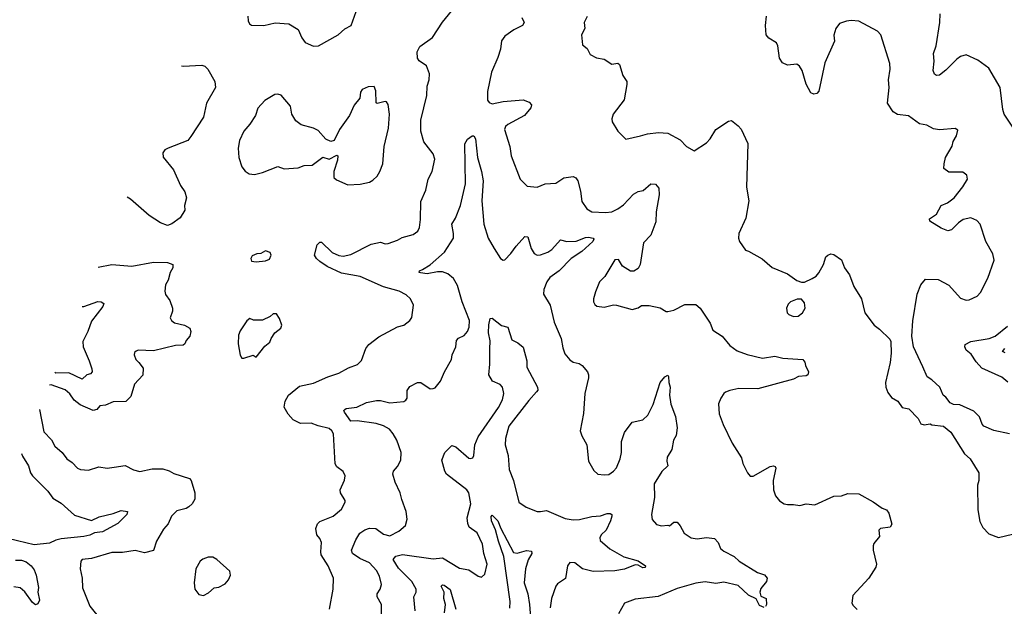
# Model space of a CAD drawing. Extents: x 2133489 to 2292442, y 756223 to 916462.
# Tile 282 of 463: x 2176142 to 2182482, y 886504 to 890283. Entities that reach past the tile are written whole.
import ezdxf

# ---------------------------------------------------------------- set-up
doc = ezdxf.new("R2010")
doc.units = 0

msp = doc.modelspace()

# ---------------------------------------------------------------- linework, layer by layer
at = {"layer": '0CON20XD'}
for points in [[(2177610.8, 890305), (2177614.2, 890275), (2177622, 890255), (2177635, 890248), (2177714.4, 890244.4), (2177788.3, 890261.7), (2177875, 890255.7), (2177935, 890220), (2177957.9, 890165), (2177980.5, 890135), (2178035, 890111.8), (2178066.7, 890115), (2178192.5, 890185), (2178235, 890223.3), (2178276.7, 890245), (2178308.8, 890335)], [(2178137.5, 886485), (2178161.4, 886615), (2178162, 886685), (2178127.8, 886765), (2178084.4, 886835), (2178080.5, 886855), (2178085.5, 886915.5), (2178075, 886941.2), (2178056, 886965), (2178049.2, 887005), (2178060.8, 887035), (2178075, 887050), (2178160, 887085), (2178215, 887129.2), (2178238.8, 887175), (2178238.8, 887185), (2178208.8, 887235), (2178206, 887255), (2178234.1, 887315.9), (2178238, 887345), (2178225, 887373.3), (2178185, 887403.3), (2178173, 887423), (2178162.5, 887615), (2178152.9, 887635), (2178135, 887648.9), (2178065, 887667.8), (2178020, 887685), (2177950.9, 887680.9), (2177903.3, 887705), (2177871.2, 887741.2), (2177846, 887786), (2177851.4, 887825), (2177872.9, 887865), (2177945, 887922.9), (2178035, 887942), (2178127, 887983), (2178197.5, 888005), (2178258.8, 888041.2), (2178317.3, 888062.7), (2178342.1, 888087.9), (2178370.8, 888165), (2178389.7, 888190.3), (2178455, 888239.2), (2178575, 888303.8), (2178615, 888316.2), (2178655, 888346.2), (2178667.1, 888365), (2178678.6, 888445), (2178658.6, 888485), (2178631.2, 888511.2), (2178585.8, 888534.2), (2178485, 888562.9), (2178335, 888628.9), (2178215, 888650.8), (2178122.6, 888692.6), (2178075, 888726), (2178052.5, 888745), (2178040.8, 888765), (2178057.3, 888832.7), (2178075, 888850), (2178085, 888848.8), (2178155, 888784.2), (2178196.1, 888763.9), (2178225, 888760), (2178275, 888770), (2178405, 888836.9), (2178465, 888850), (2178495, 888840), (2178515, 888841.4), (2178575, 888862.9), (2178605, 888880.8), (2178675, 888899.2), (2178705, 888920), (2178715.5, 888944.5), (2178722.2, 888995), (2178725, 889112.5), (2178756.5, 889185), (2178771.9, 889255), (2178798.6, 889305), (2178814.3, 889385), (2178805, 889418.8), (2178744.5, 889495), (2178724.5, 889565), (2178725.4, 889635), (2178764.5, 889795), (2178765.6, 889855), (2178778.9, 889895), (2178781.5, 889935), (2178761.4, 889985), (2178715, 890018), (2178702.9, 890035), (2178702.5, 890075), (2178719.7, 890110.3), (2178801.2, 890168.8), (2178865, 890267.5), (2178922.1, 890337.9)], [(2179375, 890296.7), (2179390, 890265), (2179380, 890245), (2179323.6, 890216.4), (2179265, 890176.7), (2179244.5, 890145.5), (2179237.4, 890092.6)], [(2179796.4, 890303.6), (2179777.5, 890265), (2179780.8, 890225), (2179758.8, 890185), (2179765, 890120), (2179796.4, 890096.4), (2179815, 890057.5), (2179856.2, 890036.2), (2179905, 890027.5), (2179955, 889996.2), (2179993.6, 890003.6), (2180003.3, 889995), (2180025, 889922.5), (2180051.2, 889885), (2180050.8, 889865), (2180034.2, 889765.8), (2179964.3, 889675), (2179954, 889645), (2179956.2, 889625), (2179992.5, 889565), (2180045, 889512.5), (2180140, 889535), (2180185, 889548.6), (2180254.2, 889555.8), (2180315, 889551.2), (2180395, 889508.8), (2180435, 889466), (2180485, 889438), (2180565, 889488.8), (2180588, 889515), (2180623.8, 889575), (2180705, 889630), (2180725, 889632.5), (2180769.1, 889599.1), (2180787.9, 889577.9), (2180830.8, 889485), (2180822.5, 889205), (2180835.8, 889115), (2180817.5, 889005), (2180773.3, 888905), (2180770, 888875), (2180776.7, 888855), (2180815, 888797.5), (2180835, 888792.5), (2180922.3, 888742.3), (2180986.4, 888686.4), (2181085.7, 888645.7), (2181145, 888603.3), (2181175, 888592.5), (2181195, 888592.5), (2181244, 888616), (2181269.5, 888630.5), (2181287.3, 888652.7), (2181316.7, 888705), (2181333.3, 888755), (2181345, 888766.7), (2181365, 888773.8), (2181385, 888770), (2181433.3, 888735), (2181452.5, 888685), (2181485, 888638.8), (2181512.7, 888565), (2181561.1, 888485), (2181584.2, 888395), (2181644.2, 888315), (2181678.9, 888288.9), (2181744.2, 888224.2), (2181750.5, 888210.5), (2181754.2, 888135), (2181747.5, 888075), (2181715.8, 887945), (2181718, 887915), (2181731.7, 887881.7), (2181755, 887850), (2181795.9, 887825.9), (2181824.2, 887784.2), (2181866.4, 887776.4), (2181927.5, 887715), (2181945, 887680), (2181965, 887672.5), (2182005, 887680), (2182015, 887672.5), (2182090, 887665), (2182136.7, 887625), (2182225.9, 887485.9), (2182262.5, 887455), (2182316.7, 887365), (2182316.7, 887315), (2182310, 887285), (2182311.2, 887125), (2182325, 887050), (2182342.7, 887012.7), (2182381.7, 886971.7), (2182445, 886947.5), (2182535, 886970)], [(2181465, 890273.8), (2181421.2, 890258.8), (2181396, 890225), (2181383.9, 890183.9), (2181388, 890145), (2181325.6, 890005), (2181287.3, 889822.7), (2181275, 889807.5), (2181255, 889802.5), (2181235, 889812.5), (2181205, 889866.7), (2181179.4, 889955), (2181163.3, 889983.3), (2181145, 889995.7), (2181085, 889990.6), (2181054.2, 890005), (2181034.4, 890035), (2181022.5, 890115), (2181014.2, 890134.2), (2180964.5, 890164.5), (2180949.2, 890185), (2180943.1, 890245), (2180950.9, 890305)], [(2182515, 887616.2), (2182415, 887637.5), (2182350, 887665), (2182338.3, 887678.3), (2182321.2, 887725), (2182285, 887761.2), (2182195, 887801.2), (2182155, 887803.3), (2182133.9, 887813.9), (2182105, 887852.5), (2182087.5, 887865), (2182066.7, 887915), (2182015, 887963.3), (2181985, 887982.5), (2181956.7, 888046.7), (2181898, 888175), (2181885.8, 888245), (2181893.4, 888343.4), (2181920, 888515), (2181944.5, 888575.5), (2181975, 888611.2), (2182055, 888610), (2182123.9, 888573.9), (2182199.5, 888489.5), (2182235, 888476.2), (2182255, 888478.8), (2182307, 888503), (2182328.8, 888525), (2182375, 888617.5), (2182417, 888733), (2182407.5, 888775), (2182363.1, 888855), (2182326.5, 888965), (2182305, 888990), (2182265, 889005.6), (2182216.7, 888995), (2182186, 888975), (2182140.7, 888929.3), (2182117, 888923), (2182075, 888940), (2182002.5, 888985), (2182000.7, 888999.3), (2182045, 889030), (2182074.1, 889085.9), (2182115, 889104), (2182159.2, 889135), (2182215, 889206.7), (2182243.8, 889255), (2182240.5, 889280.5), (2182215, 889300), (2182125, 889300), (2182093.3, 889325), (2182093.8, 889355), (2182103.8, 889395), (2182145, 889467.5), (2182152.3, 889497.7), (2182173.8, 889535), (2182181.7, 889571.7), (2182165, 889582.5), (2182065, 889572.5), (2182025, 889578.8), (2181982.3, 889602.3), (2181935, 889612), (2181865, 889663.8), (2181795, 889671.2), (2181765, 889690), (2181730, 889745), (2181741.2, 889845), (2181736.2, 889895), (2181747.5, 889965), (2181745, 890000), (2181685.9, 890185.9), (2181665, 890208.8), (2181545, 890273.3), (2181495, 890278), (2181465, 890273.8)], [(2182567.1, 889545), (2182480, 889675), (2182471.1, 889705), (2182454.3, 889845), (2182381.3, 889971.3), (2182311.1, 890021.1), (2182235, 890055.6), (2182198.8, 890045), (2182175, 890028.1), (2182105, 889956.9), (2182065, 889926), (2182045, 889923.8), (2182032.7, 889932.7), (2182024, 889955), (2182029.4, 890015), (2182026.5, 890065), (2182042.3, 890115), (2182066.8, 890265), (2182069.5, 890319.5)], [(2179237.4, 890092.6), (2179220.9, 890039.1), (2179180, 889945), (2179155, 889820), (2179153.5, 889763.5), (2179165, 889750), (2179185, 889740.8), (2179255, 889755.5), (2179385, 889765.6), (2179422.3, 889752.3), (2179437.5, 889735), (2179433.3, 889715), (2179392, 889665), (2179285, 889608.5), (2179270, 889595), (2179262.7, 889575), (2179297.1, 889465), (2179305.7, 889405), (2179365.6, 889255.6), (2179410.5, 889210.5), (2179473.6, 889203.6), (2179525, 889225.8), (2179595, 889228.8), (2179645, 889264.2), (2179705, 889272.2), (2179723.1, 889263.1), (2179735, 889245.8), (2179752.6, 889177.4), (2179760.8, 889110.8), (2179793.8, 889063.8), (2179825.5, 889045.5), (2179915, 889040.9), (2179955, 889046.2), (2179992.9, 889065), (2180029.1, 889090.9), (2180095, 889160), (2180125, 889176.2), (2180157, 889183), (2180205, 889226.2), (2180235, 889223.3), (2180258.3, 889198.3), (2180260.5, 889155), (2180240.4, 889045), (2180239.1, 888980.9), (2180205.5, 888894.5), (2180158.8, 888845), (2180137.5, 888705), (2180125, 888680), (2180097, 888663), (2180075, 888662.5), (2180022.5, 888695), (2179998.3, 888738.3), (2179975, 888736.7), (2179910.3, 888629.7), (2179876, 888595), (2179849.1, 888530.9), (2179836, 888485), (2179836.4, 888466.4), (2179845, 888447.5), (2179858, 888438), (2179905, 888431.4), (2179965, 888445.7), (2179984.4, 888444.4), (2180085, 888416), (2180123.6, 888426.4), (2180145, 888442.5), (2180195, 888442.5), (2180267, 888427), (2180304, 888404), (2180315, 888403.8), (2180355, 888410.8), (2180425, 888447.5), (2180495, 888448.8), (2180524.4, 888424.4), (2180588.7, 888328.7), (2180605, 888283.3), (2180664.3, 888244.3), (2180715, 888184), (2180760.7, 888150.7), (2180825, 888126.7), (2180925, 888102.9), (2181005, 888116), (2181055, 888101.9), (2181185, 888093.3), (2181197.7, 888077.7), (2181201.2, 888055), (2181221.4, 888015), (2181217.5, 887995), (2181205, 887988.1), (2181155.9, 887984.1), (2181125, 887967.5), (2180895, 887905.6), (2180773.4, 887906.6), (2180713.8, 887893.8), (2180685.7, 887884.3), (2180675.7, 887874.3), (2180656.2, 887845), (2180642.3, 887807.7), (2180646, 887745), (2180671.2, 887675), (2180730, 887555), (2180789.7, 887459.7), (2180798.8, 887425), (2180827.5, 887365), (2180845, 887342.5), (2180865, 887342.5), (2180975, 887404), (2180995, 887408.8), (2181006.7, 887405), (2181010, 887395), (2180994.4, 887315.6), (2180995.4, 887255.4), (2181008.6, 887215), (2181035, 887184.2), (2181065, 887164), (2181085, 887160), (2181125, 887161.2), (2181165, 887153.8), (2181206.1, 887163.9), (2181261.7, 887158.3), (2181385, 887214), (2181434.2, 887215.8), (2181475, 887232), (2181545, 887228), (2181638.3, 887178.3), (2181695, 887136.7), (2181723.3, 887125), (2181738.8, 887105), (2181757.3, 887032.7), (2181747.5, 887015), (2181685, 887006.2), (2181673.3, 886995), (2181678.8, 886955), (2181641.7, 886908.3), (2181637, 886893), (2181637, 886867), (2181658.8, 886775), (2181653.9, 886756.1), (2181610, 886685), (2181506.4, 886573.6), (2181500, 886525), (2181509.3, 886509.3), (2181534.2, 886484.2)], [(2177184.7, 889986.1), (2177195, 889982.9), (2177315, 889989.2), (2177335, 889984.3), (2177353.5, 889963.5), (2177398.1, 889885), (2177403.1, 889845), (2177345.6, 889744.4), (2177326, 889655), (2177245, 889530), (2177225, 889504.3), (2177097.5, 889455), (2177077.5, 889445), (2177063.8, 889425), (2177066.4, 889396.4), (2177133.8, 889315), (2177178, 889215), (2177205.8, 889175), (2177215.8, 889135), (2177203.3, 889085), (2177206.7, 889055), (2177175, 889007.5), (2177122.3, 888967.7), (2177095, 888958), (2177050, 888975), (2176975, 889020.8), (2176856.2, 889126.2), (2176834.9, 889139.5)], [(2178255, 889220), (2178335, 889223.3), (2178393.9, 889236.1), (2178415, 889248.8), (2178444.1, 889275.9), (2178461.2, 889305), (2178480, 889355), (2178490, 889465), (2178517.1, 889585), (2178522.9, 889675), (2178515.6, 889735.6), (2178505, 889753.3), (2178495, 889756.7), (2178445, 889743.8), (2178436.7, 889746.7), (2178435.5, 889825.5), (2178425, 889853.3), (2178385, 889851.2), (2178347, 889833), (2178337.5, 889815), (2178331.7, 889778.3), (2178295, 889732.5), (2178266.2, 889665), (2178201.2, 889575), (2178166.7, 889505), (2178145, 889497.5), (2178113.6, 889513.6), (2178065, 889569.2), (2178035, 889583.8), (2177955, 889606.2), (2177920.3, 889630.3), (2177894.3, 889674.3), (2177886, 889725), (2177825, 889796.7), (2177805, 889803.8), (2177785, 889800), (2177721.7, 889761.7), (2177675, 889713.8), (2177660, 889665), (2177625, 889608.8), (2177585.8, 889565), (2177557.1, 889505), (2177550, 889455), (2177552.9, 889395), (2177572.5, 889335), (2177595, 889306.2), (2177619.5, 889289.5), (2177653.9, 889286.1), (2177705, 889298.8), (2177805, 889337.5), (2177845, 889322.5), (2177935, 889328.8), (2177975, 889343.8), (2178025, 889346.2), (2178095, 889396.7), (2178135, 889384), (2178185, 889410), (2178190, 889405), (2178188, 889378), (2178164.4, 889305), (2178165.9, 889265.9), (2178181.7, 889251.7), (2178255, 889220)], [(2178472.5, 886425), (2178471.9, 886515), (2178444.4, 886565), (2178444.4, 886585), (2178463.3, 886615), (2178471.1, 886645), (2178458, 886698), (2178440, 886735), (2178394.4, 886785), (2178332.3, 886812.3), (2178285, 886844.5), (2178278.2, 886865), (2178306.9, 886933.1), (2178332.5, 886975), (2178365, 886997.5), (2178395, 887007.1), (2178435, 887005.5), (2178485, 886968.1), (2178525, 886958.6), (2178582.6, 886987.4), (2178626.2, 887025), (2178636.4, 887066.4), (2178631.2, 887115), (2178601.7, 887191.7), (2178593.1, 887235), (2178560, 887305), (2178544.5, 887355), (2178548.6, 887375), (2178575.3, 887404.7), (2178596.7, 887445), (2178597.5, 887495), (2178569.7, 887575), (2178547.8, 887615), (2178522.5, 887645), (2178485, 887667.6), (2178437.6, 887682.4), (2178315, 887698.1), (2178275, 887696.9), (2178233.1, 887755), (2178229.2, 887765), (2178235, 887772), (2178245, 887778.2), (2178313.1, 887786.9), (2178375, 887818.1), (2178439.8, 887830.2), (2178465, 887830.9), (2178525, 887813.9), (2178615.4, 887824.6), (2178628.8, 887831.2), (2178637.5, 887845), (2178637.5, 887895), (2178655, 887920), (2178704.2, 887945.8), (2178725, 887945.8), (2178785, 887906.2), (2178805, 887906.7), (2178817.7, 887912.3), (2178850.8, 887955), (2178877.5, 888015), (2178923.3, 888093.3), (2178927.5, 888125), (2178950, 888175), (2178954.6, 888215.4), (2178968.3, 888231.7), (2179005, 888249.4), (2179025, 888274.2), (2179037.3, 888302.7), (2179039.2, 888345), (2178990.4, 888465), (2178961.4, 888571.4), (2178935.3, 888615.3), (2178899.4, 888645), (2178865, 888657.8), (2178831.7, 888658.3), (2178765, 888645.5), (2178722.1, 888652.1), (2178713.3, 888655), (2178716.7, 888665), (2178735.5, 888674.5), (2178785, 888704.4), (2178878.1, 888785), (2178934.4, 888875), (2178936.2, 888905), (2178924.5, 888965), (2178948.2, 889005), (2178981.2, 889085), (2179012.7, 889225), (2179007.5, 889482.5), (2179025, 889513.8), (2179055, 889535.6), (2179065.4, 889535.4), (2179076.2, 889516.2), (2179090, 889395), (2179116.2, 889305), (2179125.4, 889245), (2179116.9, 889115), (2179131.3, 888965), (2179158.2, 888875), (2179198.2, 888808.2), (2179238.8, 888745), (2179255, 888734), (2179265, 888736.7), (2179305, 888776), (2179337.8, 888825), (2179395, 888886.9), (2179415, 888883.8), (2179435, 888810), (2179455.8, 888775.8), (2179475, 888767.1), (2179495, 888768.1), (2179543.8, 888785), (2179568, 888802), (2179625, 888863.8), (2179665, 888853.1), (2179725, 888855.4), (2179785, 888879.7), (2179805, 888881.9), (2179834, 888875), (2179838.7, 888868.7), (2179832.9, 888855), (2179760.8, 888789.2), (2179692.5, 888745), (2179615, 888664.6), (2179555, 888621.8), (2179536.4, 888595), (2179516.7, 888545), (2179515.7, 888515), (2179557.1, 888445), (2179584, 888335), (2179628.6, 888228.6), (2179638.8, 888168.8)], [(2177665, 888723.8), (2177725, 888730), (2177750.5, 888739.5), (2177761.2, 888765), (2177755, 888782.5), (2177725, 888793.3), (2177695, 888776.7), (2177670, 888775), (2177639.3, 888760.7), (2177630, 888745), (2177635, 888727.5), (2177665, 888723.8)], [(2176648.5, 888688.4), (2176735, 888705.7), (2176864.2, 888694.2), (2177005, 888720.6), (2177095, 888719.5), (2177128.8, 888705), (2177129.2, 888685), (2177112, 888655), (2177099.2, 888605), (2177080.6, 888575), (2177076.9, 888535), (2177081.7, 888511.7), (2177110, 888475), (2177125.7, 888425), (2177125.6, 888405), (2177111.7, 888361.7), (2177120, 888345), (2177139.7, 888329.7), (2177202.5, 888315), (2177237.5, 888295), (2177243.3, 888275), (2177237.5, 888245), (2177213.9, 888216.1), (2177206.7, 888195), (2177195, 888186.2), (2177145, 888184.2), (2177005, 888150.8), (2176905, 888153.3), (2176891.7, 888148.3), (2176881.2, 888138.8), (2176880, 888125), (2176891.2, 888095), (2176910, 888075), (2176937.4, 888037.4), (2176935.8, 887994.2), (2176882.5, 887935), (2176857.5, 887855), (2176825, 887822.5), (2176745, 887821.9), (2176695, 887800), (2176657.5, 887795), (2176638.3, 887771.7), (2176615, 887765.8), (2176532, 887802), (2176492.5, 887832.5), (2176465, 887871.9), (2176435, 887898.5), (2176345, 887930.7), (2176334.4, 887928.3)], [(2176543.8, 888435.1), (2176555, 888434.6), (2176645, 888467.1), (2176667.5, 888465), (2176683.3, 888455), (2176678, 888435), (2176605, 888342), (2176582.2, 888275), (2176549.1, 888210.9), (2176552.2, 888175), (2176590.4, 888085), (2176607.8, 888035), (2176608.6, 888015), (2176598.6, 888001.4), (2176575, 887995.7), (2176545, 887966.9), (2176459, 888009), (2176375, 888006.7), (2176367.9, 888009.5)], [(2181125, 888370), (2181155, 888374), (2181183.3, 888395), (2181198.8, 888425), (2181195, 888460), (2181175, 888482.5), (2181147, 888483), (2181105, 888466.2), (2181089.5, 888450.5), (2181078.8, 888425), (2181083.3, 888395), (2181095, 888383.3), (2181125, 888370)], [(2177571.7, 888101.7), (2177585, 888102.5), (2177645, 888122.5), (2177665, 888110), (2177720.5, 888179.5), (2177753.3, 888205), (2177760.5, 888229.5), (2177784.2, 888265.8), (2177823.6, 888296.4), (2177830, 888315), (2177815, 888357.5), (2177795, 888387.5), (2177775, 888387.5), (2177755, 888370), (2177705, 888347.5), (2177648.3, 888348.3), (2177625, 888357.5), (2177605, 888342.5), (2177561.7, 888278.3), (2177551.7, 888251.7), (2177550, 888195), (2177562.5, 888122.5), (2177571.7, 888101.7)], [(2178688.8, 886475), (2178680.6, 886565), (2178694.2, 886595), (2178695.6, 886615), (2178666.1, 886665), (2178580.9, 886750.9), (2178546.8, 886805), (2178563.4, 886826.6), (2178608, 886838), (2178805, 886810), (2178865, 886816.4), (2178975, 886750), (2179035, 886738.6), (2179095, 886698), (2179115, 886691.2), (2179137.9, 886712.1), (2179151.9, 886775), (2179131.1, 886845), (2179121.9, 886905), (2179087.3, 886977.3), (2179036.2, 887015), (2179026.9, 887036.9), (2179024.4, 887075), (2179046.1, 887163.9), (2179034.6, 887235), (2179021.9, 887255), (2178890.8, 887355), (2178879.2, 887375), (2178859.6, 887445), (2178879.1, 887495), (2178925, 887540), (2178951.3, 887531.3), (2179035, 887459.1), (2179045, 887455.6), (2179059.3, 887460.7), (2179066.7, 887475), (2179073.3, 887545), (2179094.4, 887595.6), (2179225.8, 887785), (2179251.9, 887835), (2179260, 887875), (2179250.9, 887915), (2179235, 887932.5), (2179186.2, 887955), (2179162, 887995), (2179169.5, 888065), (2179169.1, 888160.9), (2179171.1, 888215), (2179160.3, 888265), (2179162.1, 888317.9), (2179171.7, 888358.3), (2179185, 888360), (2179244.1, 888314.1), (2179285, 888302.5), (2179310, 888220), (2179350.5, 888200.5), (2179383.9, 888173.9), (2179408.6, 888085), (2179407.5, 888045), (2179475.7, 887915), (2179477.3, 887897.3), (2179470.6, 887885), (2179419.8, 887830.2), (2179291.1, 887665), (2179269.5, 887585), (2179268.5, 887545), (2179286.3, 887476.3), (2179292.9, 887385), (2179320.9, 887315), (2179356.7, 887175), (2179403.2, 887143.2), (2179475, 887114), (2179495.9, 887114.1), (2179535, 887120.8), (2179655, 887070), (2179705, 887061.9), (2179747.4, 887062.6), (2179825, 887083.3), (2179882.4, 887087.6), (2179925, 887101.9), (2179945, 887102), (2179953.8, 887095), (2179954.4, 887085), (2179945.4, 887054.6), (2179918.8, 886995), (2179885.8, 886964.2), (2179876.7, 886945), (2179879.3, 886929.3), (2179942.5, 886875), (2180032.6, 886822.6), (2180125, 886796.5), (2180171.2, 886765), (2180170, 886755), (2180155, 886752.2), (2180125, 886768.6), (2180105, 886771.1), (2180037, 886743), (2179975, 886732.2), (2179835, 886728.9), (2179765.5, 886745.5), (2179716.7, 886785), (2179685, 886785.7), (2179670, 886765), (2179656.4, 886683.6), (2179605, 886648.8), (2179594, 886635), (2179566.5, 886555), (2179557.1, 886495)], [(2182505, 887947.8), (2182465, 887980.5), (2182337.3, 888037.3), (2182301.2, 888078.8), (2182268.3, 888128.3), (2182236.2, 888155), (2182227.5, 888175), (2182230, 888190), (2182265, 888210), (2182385, 888228.8), (2182422.9, 888245), (2182501.7, 888308.3)], [(2179638.8, 888168.8), (2179651.2, 888131.2), (2179685, 888092), (2179705, 888077.1), (2179745, 888067.8), (2179764.2, 888055), (2179797.1, 888015), (2179805.5, 887995.5), (2179805.6, 887975), (2179781.1, 887875), (2179773.4, 887746.6), (2179751.2, 887635), (2179762.3, 887602.3), (2179794.2, 887544.2), (2179805, 887440), (2179838.3, 887378.3), (2179865, 887356), (2179905, 887350.8), (2179935, 887354.3), (2179965.4, 887374.6), (2179983.9, 887396.1), (2180009.1, 887455), (2180016.2, 887495), (2180017.5, 887565), (2180036, 887624), (2180085, 887690), (2180155, 887705.6), (2180185.6, 887735), (2180221.5, 887805), (2180266, 887945), (2180295, 887983.3), (2180315, 887992.5), (2180320, 887985), (2180321.2, 887945), (2180330, 887915), (2180327.1, 887865), (2180334.2, 887805.8), (2180365, 887727.5), (2180375.6, 887655), (2180368.6, 887605), (2180352.5, 887575), (2180341.4, 887515), (2180310.8, 887465), (2180308.3, 887438.3), (2180315, 887410), (2180277.7, 887372.3), (2180227.7, 887292.3), (2180230, 887205), (2180210, 887095), (2180213.9, 887063.9), (2180241.7, 887031.7), (2180275, 887023.3), (2180315, 887026.7), (2180325, 887022.5), (2180355, 887046.7), (2180375, 887046.7), (2180395, 887022.5), (2180420, 886975), (2180465.5, 886945.5), (2180505, 886940), (2180565, 886948.1), (2180615, 886940.8), (2180640, 886915), (2180655, 886876.7), (2180675, 886860), (2180743.3, 886825), (2180775.5, 886795.5), (2180891.9, 886721.9), (2180937.6, 886707.6), (2180953.8, 886685), (2180950, 886665), (2180915, 886620), (2180908, 886595), (2180915, 886570), (2180947.5, 886555), (2180950, 886515), (2180945, 886502.5)], [(2182486.6, 888136.6), (2182470, 888145), (2182484.7, 888165)], [(2176269.5, 887771.2), (2176298.3, 887628.3), (2176346.9, 887576.9), (2176369.2, 887535), (2176416, 887495), (2176446.2, 887455), (2176480.9, 887430.9), (2176515, 887393.8), (2176535, 887386.2), (2176585, 887380.8), (2176651.7, 887401.7), (2176705, 887394), (2176750.7, 887400.7), (2176820.7, 887410.7), (2176875, 887383.3), (2176915, 887373.3), (2176995, 887388.8), (2177065, 887388.8), (2177105, 887378), (2177135, 887359.2), (2177235, 887327.5), (2177245.6, 887315), (2177271.1, 887235), (2177270, 887195), (2177253.3, 887165), (2177231.9, 887145), (2177215, 887134.6), (2177155, 887118.4), (2177119.1, 887085), (2177098.2, 887035), (2177068.3, 887001.8), (2177022.7, 886925), (2177005, 886863.1), (2176945, 886849.4), (2176885, 886862.9), (2176805, 886851.9), (2176735, 886850.4), (2176605, 886812.3), (2176543.8, 886805), (2176536, 886795), (2176530.8, 886745), (2176544.3, 886685), (2176546, 886624), (2176593.1, 886505), (2176665, 886418)], [(2176153.1, 887489.7), (2176160.5, 887470.5), (2176199.5, 887409.5), (2176212.2, 887365), (2176224.4, 887345), (2176324.2, 887245), (2176355, 887200), (2176408.8, 887168.8), (2176495, 887090.5), (2176605, 887058.1), (2176655, 887081.4), (2176745, 887101.8), (2176795, 887121.8), (2176837.5, 887115), (2176832.5, 887095), (2176775, 887036.9), (2176675, 886983.1), (2176625, 886977.9), (2176595, 886962.5), (2176556.1, 886953.9), (2176409.4, 886939.4), (2176375, 886931.5), (2176335, 886911.5), (2176235, 886900), (2176075, 886939.4)], [(2179297.5, 886492.5), (2179299.8, 886535), (2179260.5, 886825), (2179225, 886923.1), (2179206.7, 886996.7), (2179179.7, 887055), (2179177.3, 887082.7), (2179185, 887091.2), (2179221.5, 887055), (2179240.5, 887005), (2179321.5, 886851.5), (2179345, 886846.5), (2179405, 886863.6), (2179438.6, 886858.6), (2179440, 886845), (2179416.4, 886803.6), (2179398.9, 886745), (2179390.9, 886655), (2179413.5, 886585), (2179425.6, 886515), (2179435.7, 886375)], [(2176115, 886801.4), (2176155, 886800.6), (2176185, 886790), (2176216.2, 886765), (2176235, 886738.8), (2176248.1, 886705), (2176264.1, 886625.9), (2176260, 886595), (2176269.2, 886545), (2176260, 886520), (2176245, 886513.8), (2176225, 886528.8), (2176175, 886598.1), (2176145, 886623.3), (2176105, 886630.6)], [(2177325, 886573.3), (2177358.3, 886591.7), (2177395, 886622.5), (2177425, 886627.5), (2177465, 886650), (2177487.5, 886675), (2177500, 886705), (2177495, 886730), (2177412.5, 886805), (2177385, 886820), (2177355, 886821.2), (2177321.3, 886808.7), (2177304.2, 886795), (2177276, 886745), (2177266.7, 886655), (2177270, 886615), (2177295, 886580), (2177325, 886573.3)], [(2180935, 886496.7), (2180905, 886510), (2180883, 886553), (2180835, 886575.7), (2180768.7, 886638.7), (2180675, 886659.2), (2180625, 886651.2), (2180555, 886662.9), (2180495, 886653.3), (2180375, 886620), (2180252.6, 886567.4), (2180105, 886550.8), (2180035.5, 886524.5), (2179998.1, 886455)], [(2178877.8, 886462.2), (2178883.2, 886515), (2178873.3, 886555), (2178876.2, 886596.2), (2178856.7, 886635), (2178865, 886643.3), (2178875, 886640.8), (2178915, 886612.2), (2178950.5, 886485)]]:
    msp.add_lwpolyline(points, dxfattribs=at)

doc.saveas('drawing.dxf')
